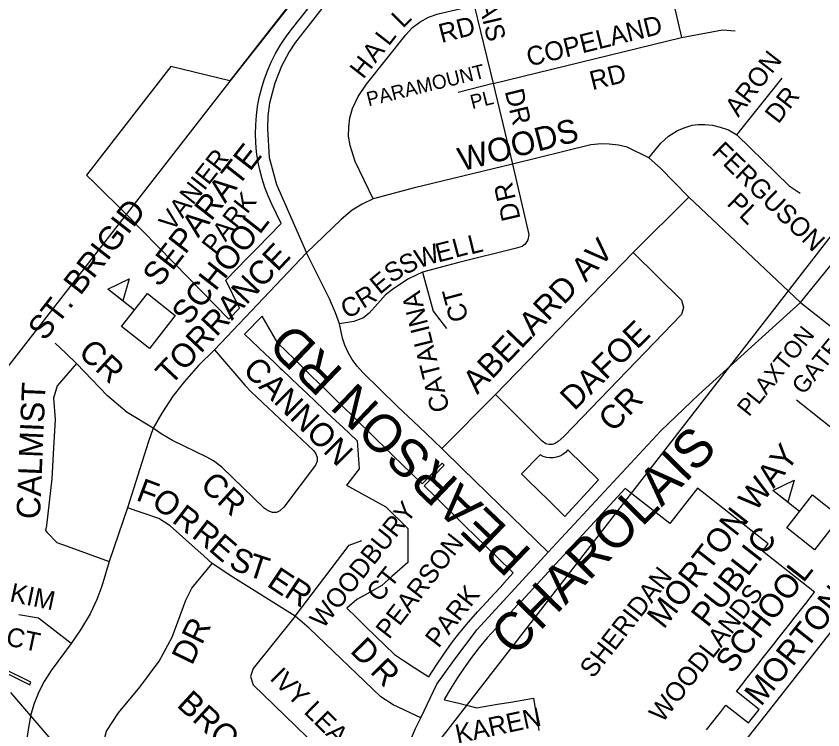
# Model space of a CAD drawing. Extents: x 586326 to 623965, y 4819854 to 4857850.
# Drawn here: x 599867 to 600723, y 4834249 to 4835006 of the extents above; entities that cross this region are included whole.
import ezdxf

# ---------------------------------------------------------------- set-up
doc = ezdxf.new("R2010")
doc.units = 0
for name, color, linetype in [('Lots_Concessions', 7, 'Continuous'), ('Minor Rd Lbls', 7, 'Continuous'), ('Minor Rds', 7, 'Continuous'), ('Park Lbls', 7, 'Continuous'), ('Park Outlines', 7, 'Continuous'), ('Proposed Secondary Rds', 7, 'Continuous'), ('School Syms_Lbls', 7, 'Continuous'), ('Secondary Rds Lbls', 7, 'Continuous')]:
    doc.layers.add(name, color=color, linetype=linetype)

msp = doc.modelspace()

# ---------------------------------------------------------------- linework, layer by layer
at = {"layer": 'Lots_Concessions'}
for p, q in [((600401.87, 4835327.07), (600093.96, 4834936.89)), ((600093.96, 4834936.89), (599563.03, 4834255.03)), ((600003.85, 4833835.84), (600843.31, 4834916.41))]:
    msp.add_line(p, q, dxfattribs=at)
at = {"layer": 'Minor Rd Lbls'}
msp.add_line((599861.45, 4834289.05), (600048.79, 4834071.47), dxfattribs=at)
at = {"layer": 'Minor Rds'}
for points in [[(600553.97, 4835065.41), (600572.89, 4834982.85)], [(600246.22, 4834812.15), (600226.94, 4834851.51), (600221.67, 4834868.63), (600220.04, 4834878.29), (600220.1, 4834887.83), (600221.43, 4834897.97), (600223.97, 4834907.59), (600230.32, 4834920.58), (600238.94, 4834933.41), (600280.8, 4834985.96), (600287.81, 4834993.66), (600296.05, 4834999.6), (600304.74, 4835004.59), (600315.06, 4835008.05), (600353.03, 4835016.95)], [(600353.03, 4835016.95), (600373.34, 4834934.16)], [(600572.89, 4834982.85), (600616.46, 4834990.96), (600629.99, 4834990.06)], [(600373.34, 4834934.16), (600572.89, 4834982.85)], [(600631.66, 4834880.02), (600679.87, 4834939.87)], [(600373.34, 4834934.16), (600336.26, 4834924.65)], [(600373.34, 4834934.16), (600393.78, 4834848.82)], [(600538.33, 4834855.43), (600550.95, 4834871.05), (600559.17, 4834878.42), (600568.7, 4834884.49), (600576.76, 4834887.76), (600584.35, 4834890.15), (600590.86, 4834890.89), (600597.77, 4834890.69), (600605.8, 4834889.93), (600613.91, 4834888.06), (600622.81, 4834885.07), (600631.66, 4834880.02)], [(600631.66, 4834880.02), (600687.09, 4834825.98), (600698.81, 4834818.16)], [(600538.33, 4834855.43), (600515.59, 4834866.71), (600506.26, 4834869), (600496.49, 4834870.08), (600488.1, 4834870.4), (600477.02, 4834869.25), (600393.78, 4834848.82)], [(600580.7, 4834813.66), (600550.65, 4834844.61), (600538.33, 4834855.43)], [(600393.78, 4834848.82), (600289.8, 4834823.57), (600246.22, 4834812.15)], [(600393.78, 4834848.82), (600411.16, 4834774.31), (600410, 4834768.56), (600407.39, 4834764.15), (600403.99, 4834761.4), (600396.77, 4834759.34), (600336.98, 4834744.54), (600298.51, 4834734.32)], [(600246.22, 4834812.15), (600234.26, 4834806.28), (600223.72, 4834799.94), (600212.13, 4834790.23), (600175.5, 4834754.8)], [(600580.7, 4834813.66), (600521.8, 4834755.05)], [(600699.41, 4834702.16), (600580.7, 4834813.66)], [(600175.5, 4834754.8), (600077.71, 4834652.11)], [(600521.8, 4834755.05), (600375.74, 4834604.76)], [(600521.8, 4834755.05), (600572.95, 4834704.5), (600575.21, 4834696.95), (600573.04, 4834689.45), (600448.14, 4834560.37), (600442.38, 4834555.01), (600438.91, 4834552.75), (600435.78, 4834551.92), (600432.39, 4834551.76), (600429.26, 4834552.44), (600425.23, 4834555.14), (600375.74, 4834604.76)], [(600298.51, 4834734.32), (600283.45, 4834727.45), (600267.9, 4834717.13), (600259.27, 4834710.35), (600250.63, 4834700.88), (600241.91, 4834691.05), (600235.87, 4834685.88), (600225.63, 4834681.93), (600210.37, 4834679.71)], [(600298.51, 4834734.32), (600309.63, 4834692.85), (600323.76, 4834674.51)], [(600699.41, 4834702.16), (600802.49, 4834621.02)], [(599931.52, 4834637.65), (599920.16, 4834648.36), (599908.81, 4834659.06)], [(600077.71, 4834652.11), (600109.95, 4834614.55), (600116.52, 4834607.6), (600182.67, 4834545.55), (600185.15, 4834541.97), (600186.65, 4834538.07), (600186.72, 4834534.2), (600185.02, 4834529.82), (600151.36, 4834485.22), (600146.93, 4834481.41), (600143.52, 4834479.78), (600139.15, 4834479.84), (600134.54, 4834481.62), (600130.32, 4834484.37), (600085.69, 4834527.6), (600076.79, 4834534.39), (600069.83, 4834538.26), (600033.23, 4834556.15), (600021.17, 4834563.1), (600012.66, 4834569.21)], [(600077.71, 4834652.11), (600060.8, 4834635.57), (600045.84, 4834618.43), (600033.45, 4834602.81), (600021.97, 4834584.86), (600012.66, 4834569.21)], [(599931.52, 4834637.65), (599911.04, 4834614.04), (599907.19, 4834600.72), (599908.67, 4834578.11), (599907.08, 4834548.13), (599905.4, 4834515.48), (599899.45, 4834466.07), (599898.65, 4834460.59), (599900.5, 4834458.62), (599910.49, 4834447.95), (599921.39, 4834443.99), (599966.04, 4834427.94)], [(600012.66, 4834569.21), (599985.12, 4834585.78), (599964.17, 4834603.38), (599931.52, 4834637.65)], [(600375.74, 4834604.76), (600318.83, 4834547.55)], [(600694.9, 4834599.08), (600750.13, 4834555.38)], [(600012.66, 4834569.21), (600007.33, 4834553.93), (599985.57, 4834484.71)], [(599985.57, 4834484.71), (599966.04, 4834427.94)], [(600075.44, 4834425.55), (600066.9, 4834433.29), (600030.87, 4834465.59), (600018.86, 4834473.33), (599985.57, 4834484.71)], [(600661.49, 4834263.78), (600756.45, 4834384.67), (600761.27, 4834403.34), (600760.97, 4834423.21), (600759.76, 4834434.95), (600764.58, 4834442.48), (600777.22, 4834450), (600827.5, 4834471.98)], [(600163.42, 4834369.82), (600220.64, 4834445.1), (600234.1, 4834450.07)], [(599966.04, 4834427.94), (599958.34, 4834401.63), (599953.12, 4834387.38), (599945.79, 4834372.46), (599935.51, 4834355.24), (599925.83, 4834341)], [(600008.45, 4834171.2), (599994.89, 4834183.35), (599972.97, 4834202.79), (599965.75, 4834213.9), (599961.24, 4834224.58), (599960.94, 4834238.46), (599963.34, 4834248.06), (599975.89, 4834267.28), (599998.57, 4834294.77), (600019.13, 4834322.26), (600032.89, 4834347.77), (600047.47, 4834386.79), (600053.82, 4834399.39), (600075.44, 4834425.55)], [(600163.42, 4834369.82), (600094.39, 4834413.04), (600080.19, 4834422.47), (600075.44, 4834425.55)], [(599925.83, 4834341), (599891.28, 4834367.63), (599870.2, 4834371.1)], [(600163.42, 4834369.82), (600118.9, 4834314.34), (600116.01, 4834305.89), (600118.65, 4834296.99), (600220.61, 4834198.6), (600237.79, 4834192.31)], [(600296.54, 4834262.19), (600267.15, 4834276), (600254.05, 4834284.41), (600178.17, 4834357.02), (600163.42, 4834369.82)], [(599925.83, 4834341), (599904.54, 4834312.46), (599896.98, 4834300.75), (599891.35, 4834289.85), (599886.42, 4834277.25), (599883.01, 4834265.68), (599880.61, 4834251.8), (599876.87, 4834228.31)], [(600818.17, 4834331.68), (600693.19, 4834170.96), (600686.72, 4834168.7), (600680.17, 4834170.95), (600663.91, 4834186.61), (600635.33, 4834216.24), (600633.57, 4834224.29), (600635.84, 4834231.59), (600661.49, 4834263.78)]]:
    msp.add_lwpolyline(points, dxfattribs=at)
at = {"layer": 'Park Outlines'}
for points in [[(600171.99, 4835036.72), (600093.93, 4834936.93), (600031.57, 4834952.18), (599942.04, 4834837.05), (599950.73, 4834828.49), (599984, 4834795.67), (600034.69, 4834744.28), (600093, 4834684.65), (600093.21, 4834684.86), (600104.17, 4834696.1), (600089.85, 4834725.82), (600101.16, 4834737.42), (600112.47, 4834749.01), (600123.78, 4834760.6), (600135.08, 4834772.2), (600148.49, 4834785.94), (600138.62, 4834806.4), (600134.68, 4834815.2), (600131.22, 4834824.21), (600128.27, 4834833.39), (600125.83, 4834842.73), (600123.9, 4834852.18), (600122.5, 4834861.72), (600121.63, 4834871.33), (600121.29, 4834880.97), (600121.48, 4834890.61), (600122.2, 4834900.23), (600123.45, 4834909.8), (600125.22, 4834919.28), (600127.52, 4834928.65), (600130.46, 4834938.27), (600133.95, 4834947.71), (600137.98, 4834956.93), (600142.53, 4834965.91), (600147.59, 4834974.61), (600153.14, 4834983), (600159.16, 4834991.06), (600353.09, 4835235.56)], [(600599.59, 4834249.32), (600606.21, 4834257.75), (600614.67, 4834268.51), (600620.23, 4834275.58), (600644.21, 4834256.74), (600655.5, 4834271.12), (600631.53, 4834289.96), (600637.15, 4834297.11), (600642.83, 4834304.34), (600648.48, 4834311.53), (600654.13, 4834318.71), (600659.78, 4834325.9), (600665.42, 4834333.09), (600671.08, 4834340.28), (600676.72, 4834347.46), (600682.37, 4834354.66), (600688.02, 4834361.84), (600693.67, 4834369.03), (600699.32, 4834376.22), (600704.97, 4834383.41), (600710.62, 4834390.59), (600714.05, 4834395.33), (600658.89, 4834438.69), (600665.07, 4834446.55), (600601.55, 4834496.47), (600590.07, 4834505.49), (600560.5, 4834467.88), (600520.37, 4834499.42), (600513.13, 4834505.07), (600403.37, 4834385.91), (600403.16, 4834386.12), (600403.08, 4834386.19), (600375.97, 4834356.77), (600367.09, 4834346.82), (600358.56, 4834336.57), (600350.37, 4834326.04), (600342.53, 4834315.25), (600335.06, 4834304.2), (600327.96, 4834292.91), (600321.24, 4834281.39), (600321.53, 4834281.32), (600336.84, 4834277.54), (600347.9, 4834274.8), (600355.7, 4834272.88), (600367.79, 4834274.89), (600379.88, 4834276.89), (600391.97, 4834278.9), (600404.06, 4834280.91), (600416.15, 4834282.92), (600421.82, 4834248.79)], [(599853.04, 4834311.56), (599881.8, 4834297.22), (599883.11, 4834299.92), (599854.48, 4834314.19)]]:
    msp.add_lwpolyline(points, dxfattribs=at)
for points in [[(600305.17, 4834305.46), (600312.8, 4834317.65), (600320.83, 4834329.58), (600329.27, 4834341.23), (600338.09, 4834352.59), (600347.29, 4834363.65), (600356.86, 4834374.39), (600384.46, 4834404.34), (600384.38, 4834404.41), (600384.17, 4834404.62), (600394.45, 4834415.79), (600376.38, 4834433.43), (600365.48, 4834444.07), (600354.58, 4834454.71), (600343.68, 4834465.35), (600332.77, 4834475.99), (600321.87, 4834486.63), (600310.97, 4834497.28), (600300.07, 4834507.92), (600321.33, 4834529.75), (600319.15, 4834531.88), (600297.88, 4834510.05), (600286.98, 4834520.69), (600276.08, 4834531.33), (600267.36, 4834539.83), (600258.63, 4834548.34), (600249.9, 4834556.85), (600241.17, 4834565.37), (600232.43, 4834573.88), (600223.7, 4834582.4), (600214.97, 4834590.91), (600206.24, 4834599.42), (600197.5, 4834607.94), (600188.77, 4834616.45), (600180.04, 4834624.97), (600171.3, 4834633.48), (600162.57, 4834641.99), (600153.84, 4834650.51), (600145.1, 4834659.02), (600128.24, 4834687.84), (600109.84, 4834668.98), (600109.63, 4834668.77), (600131.8, 4834647.61), (600140.62, 4834639.19), (600147.38, 4834632.73), (600149.45, 4834630.78), (600158.32, 4834622.41), (600167.19, 4834614.04), (600176.06, 4834605.67), (600184.93, 4834597.3), (600193.81, 4834588.92), (600196.38, 4834586.5), (600202.65, 4834580.53), (600213.75, 4834569.99), (600228.97, 4834555.53), (600231.19, 4834525.98), (600218.07, 4834509.12), (600217.81, 4834508.78), (600230.65, 4834501.65), (600259.45, 4834485.67), (600282.99, 4834462.6), (600282.66, 4834426.83), (600265.97, 4834411.89), (600255.37, 4834402.4), (600242.04, 4834395.04), (600228.71, 4834387.68), (600218.11, 4834378.2), (600228.21, 4834368.4), (600238.32, 4834358.6), (600248.42, 4834348.8), (600258.53, 4834339.01), (600268.66, 4834329.19), (600279.25, 4834322.31), (600289.57, 4834315.6), (600304.92, 4834305.62)], [(600452.63, 4834545.99), (600450.13, 4834543.37), (600447.24, 4834541.18), (600444.05, 4834539.47), (600440.63, 4834538.29), (600437.06, 4834537.66), (600433.44, 4834537.61), (600429.85, 4834538.13), (600426.4, 4834539.2), (600423.15, 4834540.81), (600403.36, 4834520.52), (600410.5, 4834513.55), (600421.4, 4834502.9), (600432.3, 4834492.26), (600449.47, 4834475.51), (600485.17, 4834514.27)]]:
    msp.add_lwpolyline(points, close=True, dxfattribs=at)
at = {"layer": 'Proposed Secondary Rds'}
for points in [[(600286.49, 4835131), (600231.28, 4835064.96), (600179.23, 4834997.77), (600163.7, 4834978.04), (600157.14, 4834967.78), (600148.94, 4834952.76), (600141.64, 4834934.76), (600136.26, 4834913.53), (600134.52, 4834899.96), (600133.83, 4834886.38), (600135.93, 4834855.73), (600143.44, 4834827.18), (600175.5, 4834754.8)], [(600699.41, 4834702.16), (600859.66, 4834899.4)], [(600210.37, 4834679.71), (600206.27, 4834691.23), (600199.91, 4834705.98), (600175.5, 4834754.8)], [(600431.74, 4834437.66), (600551.26, 4834566.22), (600591.49, 4834604.79), (600699.41, 4834702.16)], [(600318.83, 4834547.55), (600294.38, 4834570.85), (600271.98, 4834592.18), (600235.24, 4834628.04), (600229.15, 4834634.71), (600223.69, 4834641.64), (600219.48, 4834649.3), (600215.83, 4834657.14), (600213.52, 4834664.56), (600210.37, 4834679.71)], [(600431.74, 4834437.66), (600340.89, 4834526.08), (600318.83, 4834547.55)], [(600296.54, 4834262.19), (600313.5, 4834297.71), (600329.84, 4834320.24), (600356.1, 4834355.48), (600424.14, 4834429.4), (600431.74, 4834437.66)], [(600252.46, 4834161.31), (600290.85, 4834250.85), (600296.54, 4834262.19)]]:
    msp.add_lwpolyline(points, dxfattribs=at)
at = {"layer": 'School Syms_Lbls'}
for p, q in [((599992.96, 4834694.12), (599964.55, 4834716.32)), ((600698.23, 4834480.85), (600669.82, 4834503.05))]:
    msp.add_line(p, q, dxfattribs=at)
for points in [[(599964.55, 4834716.32), (599987.32, 4834727.35), (599980.41, 4834703.85)], [(599979.32, 4834676.67), (600006.59, 4834711.57), (600036.2, 4834688.44), (600008.93, 4834653.54)], [(600669.82, 4834503.05), (600692.6, 4834514.08), (600685.69, 4834490.58)], [(600684.6, 4834463.4), (600711.87, 4834498.3), (600741.47, 4834475.17), (600714.21, 4834440.27)]]:
    msp.add_lwpolyline(points, close=True, dxfattribs=at)

# ---------------------------------------------------------------- texts
at = {"layer": 'Minor Rd Lbls'}
for s, height, rotation, p in [('GERVAIS', 19.998, 283.24054, (600340.4, 4835093.14)), ('L', 20, 45.00002, (600277.48, 4834992.1)), ('RD', 19.998, 14.38141, (600318.48, 4834977.1)), ('COPELAND', 19.998, 13.96917, (600411.48, 4834952.1)), ('L', 20, 52.12503, (600262.48, 4834973.1)), ('A', 20, 52.12503, (600248.48, 4834955.1)), ('ARON', 19.998, 52.22433, (600633.27, 4834897.74)), ('H', 20, 52.12503, (600235.48, 4834938.1)), ('PARAMOUNT', 15, 13.73629, (600241.06, 4834910.01)), ('RD', 19.998, 13.96917, (600478.48, 4834927.1)), ('PL', 15, 13.73629, (600351.05, 4834907.02)), ('DR', 19.998, 283.57045, (600385.48, 4834926.1)), ('DR', 19.998, 52.22433, (600675.69, 4834890.54)), ('WOODS', 25.002, 14.51108, (600339.85, 4834841.1)), ('FERGUSON', 19.998, 316.0051, (600604.1, 4834860.06)), ('R', 19.99, 102.99464, (600397.48, 4834812.1)), ('PL', 19.998, 316.0051, (600620.2, 4834806.16)), ('D', 19.99, 102.99464, (600402.48, 4834791.1)), ('E', 20, 14.03626, (600314.8, 4834744.49)), ('L', 20, 14.93144, (600333.12, 4834749.46)), ('ABELARD AV', 25.002, 46.0115, (600356.49, 4834604.05)), ('L', 20, 13.70698, (600349.45, 4834753.01)), ('TORRANCE', 25.002, 46.8012, (600031.33, 4834613.55)), ('W', 20, 18.43497, (600294.17, 4834738.2)), ('S', 20, 26.56507, (600279.77, 4834731)), ('S', 20, 29.7449, (600265.12, 4834722.44)), ('E', 20, 39.56633, (600253.04, 4834709.91)), ('R', 20, 32.0054, (600235.43, 4834695.11)), ('C', 20, 25.41664, (600217.65, 4834684.64)), ('CATALINA', 19.998, 104.12309, (600327.34, 4834588.71)), ('CT', 19.998, 104.92351, (600347.4, 4834684.67)), ('DAFOE', 25.002, 44.47595, (600459.44, 4834586.73)), ('PLAXTON', 18, 51.09588, (600644.52, 4834580.42)), ('CR', 25.002, 317.48957, (599932.16, 4834647.44)), ('GATE', 18, 51.09588, (600702.52, 4834603.52)), ('CANNON', 25.002, 315.00002, (600106.63, 4834629.51)), ('CALMIST', 25.002, 87.61408, (599892.62, 4834472.33)), ('CR', 25.002, 45.73593, (600500.38, 4834563.7)), ('CR', 25.002, 317.48957, (600061.38, 4834506.87)), ('F', 25, 339.44397, (599993.48, 4834493.1)), ('O', 25, 322.3344, (600009.48, 4834488.1)), ('R', 25, 322.3344, (600031.48, 4834470.1)), ('WOODBURY', 19.998, 51.43476, (600192.86, 4834355.62)), ('R', 25, 322.3344, (600052.48, 4834454.1)), ('E', 25, 319.39872, (600070.48, 4834440.1)), ('S', 25, 336.80143, (600091.8, 4834421.31)), ('T', 25, 341.93955, (600111.23, 4834413.12)), ('E', 25, 326.30995, (600132.16, 4834402.48)), ('CT', 19.998, 51.43476, (600252.87, 4834383.57)), ('R', 25, 326.30995, (600150.52, 4834391.54)), ('KIM', 19.998, 348.17853, (599859.77, 4834385.65)), ('MORTON', 25.002, 51.48309, (600657.3, 4834273.38)), ('DR', 25.002, 64.13961, (600053.82, 4834316.84)), ('CT', 19.998, 348.17853, (599855.6, 4834339.2)), ('D', 25, 314.51855, (600220.57, 4834332.3)), ('R', 25, 314.51855, (600241.82, 4834310.41)), ('IVY LEA', 19.998, 315.32372, (600135.58, 4834303.24)), ('BROOKFIELD', 25.002, 317.3252, (600036.65, 4834274.83)), ('KAREN', 19.998, 12.03061, (600335.49, 4834234.81))]:
    msp.add_text(s, height=height, rotation=rotation, dxfattribs=at).set_placement(p)
at = {"layer": 'Park Lbls'}
for s, p in [('VANIER          ', (600032.95, 4834776.5)), ('PARK     ', (600078.48, 4834751.86)), ('PEARSON', (600262.86, 4834344.42)), ('SHERIDAN', (600479.21, 4834303.05)), ('PARK', (600315.31, 4834335.14)), ('WOODLANDS', (600552.77, 4834255.96))]:
    msp.add_text(s, height=19.992, rotation=52.00002, dxfattribs=at).set_placement(p)
at = {"layer": 'School Syms_Lbls'}
for s, p in [('SEPARATE', (600019.28, 4834717.23)), ('ST. BRIGID', (599897.72, 4834660.41)), ('SCHOOL', (600050.12, 4834676.78)), ('MORTON WAY', (600554.14, 4834355.18)), ('PUBLIC ', (600600.91, 4834356.83)), ('SCHOOL', (600626.8, 4834307.79))]:
    msp.add_text(s, height=25, rotation=52.00002, dxfattribs=at).set_placement(p)
at = {"layer": 'Secondary Rds Lbls'}
for s, rotation, p in [('PEARSON RD', 136.24864, (600415.65, 4834438.43)), ('CHAROLAIS', 45.51169, (600395.68, 4834325.79))]:
    msp.add_text(s, height=40.002, rotation=rotation, dxfattribs=at).set_placement(p)

doc.saveas('drawing.dxf')
